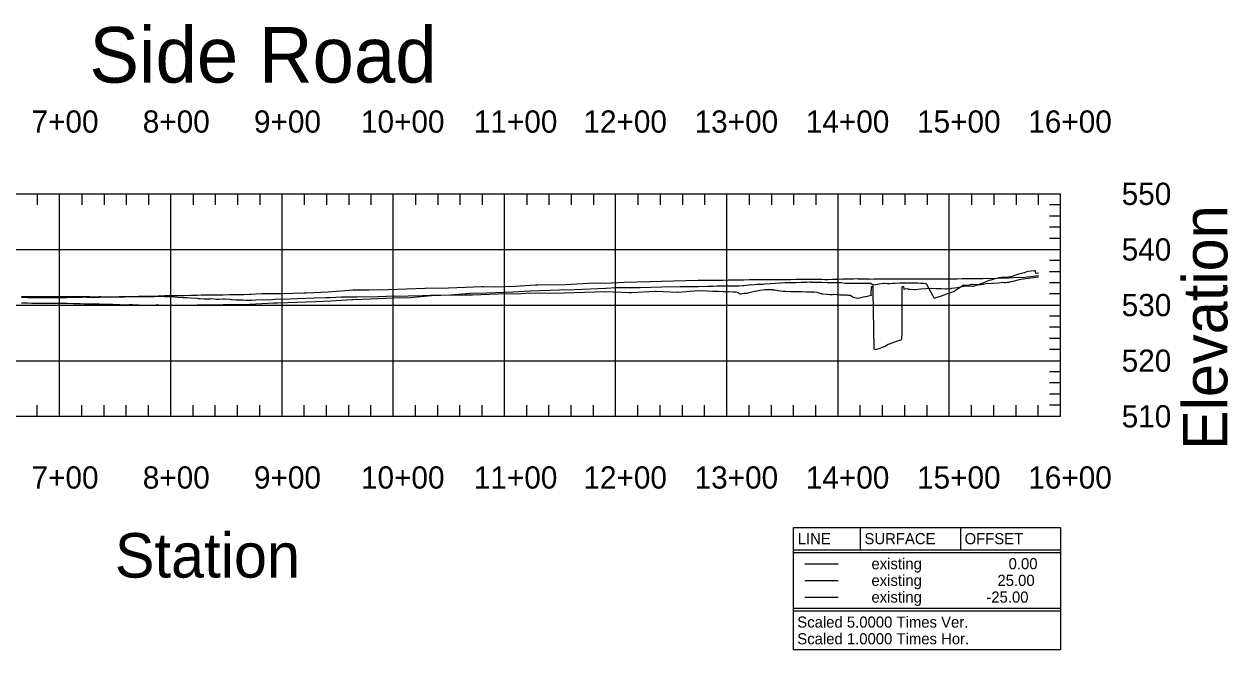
# Model space of a CAD drawing. Extents: x 708103 to 717568, y 374476 to 378707.
# Drawn here: x 716334 to 717416, y 374562 to 375125 of the extents above; entities that cross this region are included whole.
import ezdxf

# ---------------------------------------------------------------- set-up
doc = ezdxf.new("R2010")
doc.units = 0
for name, color, linetype in [('1', 7, 'Continuous'), ('61', 7, 'Continuous'), ('63', 7, 'Continuous'), ('Existing', 7, 'Continuous')]:
    doc.layers.add(name, color=color, linetype=linetype)

msp = doc.modelspace()

# ---------------------------------------------------------------- linework, layer by layer
at = {"layer": '61'}
for p, q in [((715765.5, 374971.9), (717265.5, 374971.9)), ((716345.5, 374971.9), (716345.5, 374961.9)), ((716365.5, 374771.9), (716365.5, 374971.9)), ((716385.5, 374971.9), (716385.5, 374961.9)), ((716405.5, 374971.9), (716405.5, 374961.9)), ((716425.5, 374971.9), (716425.5, 374961.9)), ((716445.5, 374971.9), (716445.5, 374961.9)), ((716465.5, 374771.9), (716465.5, 374971.9)), ((716485.5, 374971.9), (716485.5, 374961.9)), ((716505.5, 374971.9), (716505.5, 374961.9)), ((716525.5, 374971.9), (716525.5, 374961.9)), ((716545.5, 374971.9), (716545.5, 374961.9)), ((716565.5, 374771.9), (716565.5, 374971.9)), ((716585.5, 374971.9), (716585.5, 374961.9)), ((716605.5, 374971.9), (716605.5, 374961.9)), ((716625.5, 374971.9), (716625.5, 374961.9)), ((716645.5, 374971.9), (716645.5, 374961.9)), ((716665.5, 374771.9), (716665.5, 374971.9)), ((716685.5, 374971.9), (716685.5, 374961.9)), ((716705.5, 374971.9), (716705.5, 374961.9)), ((716725.5, 374971.9), (716725.5, 374961.9)), ((716745.5, 374971.9), (716745.5, 374961.9)), ((716765.5, 374771.9), (716765.5, 374971.9)), ((716785.5, 374971.9), (716785.5, 374961.9)), ((716805.5, 374971.9), (716805.5, 374961.9)), ((716825.5, 374971.9), (716825.5, 374961.9)), ((716845.5, 374971.9), (716845.5, 374961.9)), ((716865.5, 374771.9), (716865.5, 374971.9)), ((716885.5, 374971.9), (716885.5, 374961.9)), ((716905.5, 374971.9), (716905.5, 374961.9)), ((716925.5, 374971.9), (716925.5, 374961.9)), ((716945.5, 374971.9), (716945.5, 374961.9)), ((716965.5, 374771.9), (716965.5, 374971.9)), ((716985.5, 374971.9), (716985.5, 374961.9)), ((717005.5, 374971.9), (717005.5, 374961.9)), ((717025.5, 374971.9), (717025.5, 374961.9)), ((717045.5, 374971.9), (717045.5, 374961.9)), ((717065.5, 374771.9), (717065.5, 374971.9)), ((717085.5, 374971.9), (717085.5, 374961.9)), ((717105.5, 374971.9), (717105.5, 374961.9)), ((717125.5, 374971.9), (717125.5, 374961.9)), ((717145.5, 374971.9), (717145.5, 374961.9)), ((717165.5, 374771.9), (717165.5, 374971.9)), ((717185.5, 374971.9), (717185.5, 374961.9)), ((717205.5, 374971.9), (717205.5, 374961.9)), ((717225.5, 374971.9), (717225.5, 374961.9)), ((717245.5, 374971.9), (717245.5, 374961.9)), ((717265.5, 374961.9), (717255.5, 374961.9)), ((717265.5, 374771.9), (717265.5, 374971.9)), ((717265.5, 374951.9), (717255.5, 374951.9)), ((717265.5, 374941.9), (717255.5, 374941.9)), ((717265.5, 374931.9), (717255.5, 374931.9)), ((715765.5, 374921.9), (717265.5, 374921.9)), ((717265.5, 374911.9), (717255.5, 374911.9)), ((717265.5, 374901.9), (717255.5, 374901.9)), ((717265.5, 374891.9), (717255.5, 374891.9)), ((717265.5, 374881.9), (717255.5, 374881.9)), ((715765.5, 374871.9), (717265.5, 374871.9)), ((717265.5, 374861.9), (717255.5, 374861.9)), ((717265.5, 374851.9), (717255.5, 374851.9)), ((717265.5, 374841.9), (717255.5, 374841.9)), ((717265.5, 374831.9), (717255.5, 374831.9)), ((715765.5, 374821.9), (717265.5, 374821.9)), ((717265.5, 374811.9), (717255.5, 374811.9)), ((717265.5, 374801.9), (717255.5, 374801.9)), ((717265.5, 374791.9), (717255.5, 374791.9)), ((716345.5, 374771.9), (716345.5, 374781.9)), ((716385.5, 374771.9), (716385.5, 374781.9)), ((716405.5, 374771.9), (716405.5, 374781.9)), ((716425.5, 374771.9), (716425.5, 374781.9)), ((716445.5, 374771.9), (716445.5, 374781.9)), ((716485.5, 374771.9), (716485.5, 374781.9)), ((716505.5, 374771.9), (716505.5, 374781.9)), ((716525.5, 374771.9), (716525.5, 374781.9)), ((716545.5, 374771.9), (716545.5, 374781.9)), ((716585.5, 374771.9), (716585.5, 374781.9)), ((716605.5, 374771.9), (716605.5, 374781.9)), ((716625.5, 374771.9), (716625.5, 374781.9)), ((716645.5, 374771.9), (716645.5, 374781.9)), ((716685.5, 374771.9), (716685.5, 374781.9)), ((716705.5, 374771.9), (716705.5, 374781.9)), ((716725.5, 374771.9), (716725.5, 374781.9)), ((716745.5, 374771.9), (716745.5, 374781.9)), ((716785.5, 374771.9), (716785.5, 374781.9)), ((716805.5, 374771.9), (716805.5, 374781.9)), ((716825.5, 374771.9), (716825.5, 374781.9)), ((716845.5, 374771.9), (716845.5, 374781.9)), ((716885.5, 374771.9), (716885.5, 374781.9)), ((716905.5, 374771.9), (716905.5, 374781.9)), ((716925.5, 374771.9), (716925.5, 374781.9)), ((716945.5, 374771.9), (716945.5, 374781.9)), ((716985.5, 374771.9), (716985.5, 374781.9)), ((717005.5, 374771.9), (717005.5, 374781.9)), ((717025.5, 374771.9), (717025.5, 374781.9)), ((717045.5, 374771.9), (717045.5, 374781.9)), ((717085.5, 374771.9), (717085.5, 374781.9)), ((717105.5, 374771.9), (717105.5, 374781.9)), ((717125.5, 374771.9), (717125.5, 374781.9)), ((717145.5, 374771.9), (717145.5, 374781.9)), ((717185.5, 374771.9), (717185.5, 374781.9)), ((717205.5, 374771.9), (717205.5, 374781.9)), ((717225.5, 374771.9), (717225.5, 374781.9)), ((717245.5, 374771.9), (717245.5, 374781.9)), ((717265.5, 374781.9), (717255.5, 374781.9)), ((715765.5, 374771.9), (717265.5, 374771.9)), ((717085.5, 374671.9), (717085.5, 374651.9)), ((717175.5, 374671.9), (717175.5, 374651.9)), ((717025.5, 374651.9), (717265.5, 374651.9)), ((717025.5, 374649.4), (717265.5, 374649.4)), ((717025.5, 374599.4), (717265.5, 374599.4)), ((717025.5, 374596.9), (717265.5, 374596.9))]:
    msp.add_line(p, q, dxfattribs=at)
msp.add_lwpolyline([(717025.5, 374671.9), (717265.5, 374671.9), (717265.5, 374561.9), (717025.5, 374561.9)], close=True, dxfattribs=at)
at = {"layer": '63'}
for p, q in [((717035.5, 374624.4), (717065.5, 374624.4)), ((717035.5, 374609.4), (717065.5, 374609.4))]:
    msp.add_line(p, q, dxfattribs=at)
for points in [[(716331.2, 374878.9), (716337, 374878.8), (716342.9, 374878.7), (716348.7, 374878.6), (716350.7, 374878.6), (716351.8, 374878.6), (716352.5, 374878.6), (716354.6, 374878.6), (716360.5, 374878.6), (716366.3, 374878.7), (716372.2, 374878.8), (716378, 374878.9), (716383.9, 374878.9), (716384.2, 374878.9), (716386.1, 374879), (716388.4, 374879.2), (716389.7, 374879), (716389.9, 374879), (716391.9, 374879), (716395.6, 374879.1), (716401.5, 374879.1), (716407.3, 374879.2), (716413.2, 374879.3), (716419, 374879.4), (716420.2, 374879.4), (716424.3, 374879.4), (716424.9, 374879.5), (716428.3, 374879.7), (716430.7, 374879.6), (716433.2, 374879.5), (716436.6, 374879.6), (716442.5, 374879.6), (716448.3, 374879.7), (716450.5, 374879.7), (716453.8, 374879.9), (716454.2, 374879.9), (716457, 374879.8), (716460, 374879.7), (716464.9, 374879.6), (716465.9, 374879.5), (716471.7, 374879), (716476.7, 374878.7), (716477.6, 374878.7), (716477.9, 374878.7), (716478.9, 374878.8), (716480.2, 374878.7), (716483.5, 374878.5), (716489.3, 374878), (716490.2, 374877.9), (716491.8, 374877.8), (716495.2, 374877.6), (716495.4, 374877.6), (716501, 374877.6), (716501.3, 374877.7), (716504.9, 374877.5), (716506.9, 374877.3), (716508.8, 374877.2), (716512.7, 374877.4), (716513.9, 374877.5), (716518.6, 374877.1), (716519, 374877.1), (716519.7, 374877), (716524.4, 374876.6), (716525.3, 374876.5), (716529.1, 374876.6), (716530.3, 374876.5), (716533.2, 374876.3), (716536.2, 374876.4), (716538, 374876.4), (716542, 374876.5), (716557, 374876.9), (716561, 374877.4), (716564.9, 374877.1), (716594.5, 374878.3), (716604.8, 374878.7), (716609, 374878.8), (716618.6, 374879.2), (716627.3, 374879.4), (716633.4, 374879.4), (716651.6, 374879.6), (716659.3, 374880), (716678.9, 374880.2), (716691.6, 374880.4), (716699, 374880.9), (716729.9, 374881), (716736.9, 374881.1), (716759.7, 374881.9), (716780.3, 374882.4), (716788.9, 374882.9), (716807.2, 374882.6), (716819.1, 374882.9), (716837.5, 374883.6), (716856.6, 374884), (716877.6, 374883.2), (716878.9, 374883.2), (716879, 374883.2), (716879, 374883.2), (716879.1, 374883.2), (716879.1, 374883.2), (716879.2, 374883.2), (716879.5, 374883.3), (716879.7, 374883.2), (716901, 374884.4), (716902, 374884.5), (716921, 374883.6), (716921.6, 374883.6), (716939.7, 374884.9), (716948.2, 374884.6), (716952.9, 374884.4), (716955.3, 374884.3), (716957.6, 374884.3), (716962.2, 374884.2), (716966.9, 374884.1), (716971.6, 374883.9), (716974, 374883.9), (716975.4, 374883.2), (716975.6, 374882.8), (716976, 374882.5), (716976.3, 374882.4), (716976.6, 374882.2), (716977.4, 374882.1), (716978.4, 374882.1), (716979.5, 374882.2), (716980.9, 374882.5), (716982.1, 374882.7), (716983.7, 374882.6), (716985.6, 374883.1), (716986.9, 374883.4), (716990.3, 374884.3), (716990.3, 374884.3), (716993.8, 374885.1), (716995, 374885.2), (716998.1, 374885.7), (716999.6, 374885.8), (717002.9, 374886), (717003.7, 374886), (717004.3, 374886), (717004.5, 374886), (717006.4, 374885.8), (717006.9, 374885.7), (717007.8, 374885.6), (717008.7, 374885.5), (717009, 374885.5), (717010.4, 374885.2), (717010.9, 374885.1), (717013.6, 374884.7), (717015.7, 374884.4), (717015.9, 374884.4), (717016.8, 374884.3), (717018.3, 374884.3), (717023, 374884.2), (717023.2, 374884.2), (717027.7, 374884.1), (717030.9, 374884), (717032.3, 374884), (717037, 374883.9), (717037.8, 374883.9), (717041.7, 374883.9), (717044, 374883.8), (717046.4, 374883.4), (717048.2, 374883), (717051, 374882.1), (717051.9, 374881.9), (717055.7, 374881.6), (717058.4, 374881.3), (717060.4, 374881.5), (717061.5, 374881.6), (717064.5, 374881.3), (717065.1, 374881.3), (717065.8, 374881.3), (717067, 374881.2), (717069.7, 374881.1), (717073.3, 374881), (717074.4, 374880.9), (717076.4, 374880.7), (717078.7, 374879.2), (717079.1, 374879.1), (717083.3, 374878.2), (717083.4, 374878.1), (717083.7, 374878.2), (717088.4, 374879.3), (717093.1, 374880.3), (717095.2, 374880.7), (717095.3, 374880.6), (717095.4, 374881.7), (717095.7, 374887.7), (717095.7, 374887.7), (717096.6, 374888.9), (717096.7, 374889), (717096.8, 374886.3), (717096.8, 374884.4), (717097.7, 374832.8), (717097.8, 374832.7), (717099.3, 374831.9), (717102.4, 374833), (717106.9, 374834.7), (717107.1, 374834.8), (717110.4, 374836.7), (717111.8, 374837.1), (717116.5, 374838.7), (717121.1, 374840.2), (717122.1, 374840.6), (717122.7, 374841.9), (717122.9, 374841.9), (717123, 374847.3), (717123.2, 374888.5), (717123.4, 374888.4), (717123.5, 374888.5), (717124.3, 374888.7), (717124.5, 374886.5), (717124.5, 374886.1), (717124.7, 374886.3), (717125.8, 374886.5), (717128, 374886.8), (717128.7, 374886), (717129.7, 374886.2), (717130.5, 374886.1), (717134.2, 374885.8), (717135.1, 374885.9), (717139.8, 374886.4), (717144.5, 374886.8), (717149, 374887.1), (717149.2, 374887.1), (717153.8, 374886.9), (717158.5, 374886.7), (717162, 374886.5), (717163.2, 374886.6), (717167.3, 374886.9), (717167.9, 374887), (717172.5, 374887.8), (717177.2, 374888.6), (717180.6, 374889.1), (717181.9, 374889.1), (717186.5, 374889), (717187.2, 374889), (717191.2, 374890.2), (717192.6, 374890.6), (717193.3, 374890.9), (717194, 374891.3), (717194.9, 374891.6), (717195.7, 374891.9), (717195.9, 374892), (717196.6, 374892.2), (717197.6, 374892.5), (717201.5, 374894.4), (717203.1, 374894.7), (717204.9, 374895.2), (717206.7, 374895.7), (717208.6, 374896.2), (717209.9, 374896.6), (717210.5, 374896.8), (717210.9, 374896.8), (717212.6, 374897), (717213.3, 374897), (717215.1, 374897.1), (717215.8, 374897.1), (717218.5, 374897.4), (717220.2, 374897.6), (717221.3, 374897.7), (717228, 374899.9), (717231.6, 374900.8), (717233.2, 374901.2), (717236, 374902.3), (717242.2, 374903), (717242.5, 374903.1), (717242.5, 374903.1), (717242.6, 374902.7), (717242.9, 374900.5), (717245.3, 374900.9), (717245.7, 374900.9)], [(716331.2, 374873.9), (716337, 374873.8), (716340.6, 374873.7), (716342.9, 374873.6), (716348.7, 374873.5), (716350.2, 374873.5), (716350.6, 374873.4), (716350.9, 374873.5), (716354.6, 374873.5), (716360.5, 374873.5), (716366.3, 374873.6), (716371.8, 374873.6), (716372.2, 374873.6), (716378, 374873.4), (716383.9, 374873.2), (716387.3, 374873.1), (716388, 374873.1), (716388.7, 374873.1), (716389.4, 374873.1), (716389.7, 374873.1), (716395.6, 374873), (716401.5, 374872.9), (716407.3, 374872.7), (716413.2, 374872.6), (716419, 374872.4), (716419.8, 374872.4), (716424.9, 374872), (716425.2, 374872), (716428.2, 374872.4), (716430.7, 374872.4), (716436.6, 374872.1), (716442.5, 374871.9), (716447.1, 374871.7), (716448.3, 374871.7), (716450.8, 374871.7), (716453.2, 374872.4), (716454.2, 374872.2), (716456.1, 374871.8), (716458.7, 374871.9), (716460, 374871.9), (716465.9, 374871.9), (716471.7, 374871.9), (716477.6, 374871.9), (716483.5, 374871.8), (716484.2, 374871.8), (716485.9, 374871.9), (716489.3, 374872), (716490.5, 374872), (716495.2, 374872.1), (716501, 374872.2), (716506.9, 374872.2), (716512.7, 374872.3), (716518.6, 374872.3), (716522.7, 374872.3), (716524.4, 374872.3), (716527.8, 374872.4), (716530.3, 374872.4), (716531, 374872.4), (716536.2, 374872.7), (716542, 374873), (716558, 374873.9), (716561.4, 374874), (716570.5, 374874.3), (716596, 374875.2), (716609.4, 374875.8), (716628.4, 374876.8), (716629.3, 374876.8), (716645, 374877.6), (716664.9, 374878.3), (716680.8, 374878.7), (716700, 374880.4), (716716.9, 374881), (716734.7, 374882.5), (716749.7, 374883), (716773, 374883.9), (716788.5, 374884.8), (716806.6, 374885.3), (716814.9, 374885.5), (716828.7, 374886), (716856.7, 374887.2), (716865.9, 374887.6), (716887.6, 374887.7), (716907, 374888.3), (716923.4, 374888.5), (716939.8, 374888.7), (716948.2, 374888.9), (716952.9, 374889), (716956.4, 374889.1), (716957.6, 374889.1), (716960.7, 374889.2), (716962.2, 374889.2), (716966.9, 374889.2), (716971.6, 374889.2), (716971.6, 374889.2), (716976.3, 374889.3), (716980, 374889.5), (716980.9, 374889.6), (716985, 374890), (716985.6, 374890), (716990.3, 374890.4), (716992.5, 374890.6), (716995, 374890.7), (716995.1, 374890.7), (716997.8, 374890.8), (716999.6, 374890.9), (717004.3, 374891.2), (717004.4, 374891.2), (717009, 374891.5), (717013.6, 374891.9), (717017.6, 374892.2), (717018.3, 374892.1), (717019.6, 374892.1), (717020.7, 374892.1), (717023, 374892.2), (717027.7, 374892.3), (717032.3, 374892.5), (717034.1, 374892.6), (717037, 374892.6), (717040.4, 374892.7), (717041, 374892.7), (717041.7, 374892.6), (717046.4, 374892.5), (717051, 374892.4), (717055.7, 374892.3), (717060.4, 374892.3), (717065.1, 374892.2), (717068.1, 374892.2), (717069.7, 374892), (717069.9, 374892), (717071.9, 374891.6), (717074.4, 374891.5), (717079.1, 374891.5), (717083.7, 374891.5), (717088.4, 374891.5), (717093.1, 374891.5), (717095.1, 374891.6), (717097.1, 374890.1), (717097.8, 374890.2), (717102.4, 374891), (717106.2, 374891.7), (717107.1, 374891.6), (717110, 374891.3), (717111.8, 374891.4), (717114.4, 374891.7), (717116.5, 374891.7), (717121.1, 374891.8), (717125.8, 374891.8), (717128.3, 374891.9), (717130.5, 374891.9), (717135.1, 374891.8), (717137.2, 374891.8), (717139.8, 374891.7), (717142.4, 374891.5), (717144.5, 374891.3), (717144.7, 374891.3), (717149.2, 374883), (717151.8, 374878.1), (717153.8, 374878.8), (717158.5, 374880.3), (717163.2, 374881.9), (717167.9, 374883.5), (717169.4, 374884.1), (717172.5, 374886.2), (717177.2, 374889.3), (717178.3, 374890), (717181.9, 374889.9), (717182.6, 374889.8), (717185.7, 374890.7), (717186.5, 374890.7), (717191.2, 374890.5), (717193.6, 374890.4), (717195.9, 374890.8), (717198.5, 374891.3), (717209.6, 374892), (717213.5, 374892.4), (717214.9, 374892.3), (717216.2, 374892.3), (717217.5, 374892.4), (717219, 374892.5), (717220.9, 374893), (717222.8, 374893.5), (717228.7, 374894.8), (717231.8, 374895.5), (717238.6, 374896.3), (717241.6, 374896.6), (717243.2, 374896.9), (717245.7, 374897.4)]]:
    msp.add_lwpolyline(points, dxfattribs=at)
at = {"layer": 'Existing'}
msp.add_line((717035.5, 374639.4), (717065.5, 374639.4), dxfattribs=at)
msp.add_lwpolyline([(716331.2, 374879.6), (716334.4, 374879.6), (716337, 374879.6), (716342.9, 374879.6), (716348.7, 374879.6), (716354.6, 374879.6), (716360.5, 374879.6), (716362.8, 374879.6), (716366.3, 374879.5), (716372.2, 374879.5), (716372.4, 374879.5), (716378, 374879.6), (716379, 374879.6), (716380, 374879.6), (716380.9, 374879.6), (716381.8, 374879.6), (716383.9, 374879.6), (716389.7, 374879.5), (716392.3, 374879.5), (716395.6, 374879.4), (716397.3, 374879.4), (716401.5, 374879.5), (716402.5, 374879.5), (716407.3, 374879.4), (716411.9, 374879.3), (716413.1, 374879.3), (716413.2, 374879.3), (716414.4, 374879.3), (716419, 374879.5), (716424.9, 374879.7), (716426.7, 374879.7), (716430.7, 374879.7), (716431.6, 374879.7), (716436.6, 374879.8), (716439.5, 374879.8), (716442.5, 374879.9), (716444.2, 374879.9), (716448.3, 374880), (716454.2, 374880.2), (716460, 374880.4), (716460.9, 374880.4), (716462.1, 374880.4), (716463, 374880.4), (716463.7, 374880.4), (716465.9, 374880.4), (716471.7, 374880.5), (716474.9, 374880.5), (716477.6, 374880.6), (716483.5, 374880.7), (716483.6, 374880.7), (716489.3, 374880.9), (716492.8, 374881), (716495.2, 374881), (716501, 374881), (716506.7, 374881), (716506.9, 374881), (716508.3, 374881), (716510, 374881), (716512.7, 374881.1), (716518.6, 374881.3), (716524.3, 374881.5), (716524.4, 374881.5), (716530.3, 374881.5), (716531.1, 374881.5), (716536.2, 374881.7), (716537.6, 374881.7), (716542, 374881.9), (716547.5, 374882.2), (716547.6, 374882.2), (716547.6, 374882.2), (716558.1, 374882.2), (716565.3, 374882.4), (716585.3, 374882.9), (716587.1, 374883), (716607.1, 374883.9), (716629.6, 374885.6), (716643.9, 374885.5), (716660.9, 374885.9), (716693.9, 374887), (716694.1, 374887), (716694.3, 374887), (716715.1, 374887.3), (716745.2, 374888.5), (716746.6, 374888.5), (716757.2, 374888.4), (716775.2, 374888.9), (716793.4, 374890.1), (716795.6, 374890.2), (716820.5, 374890.4), (716845.8, 374891.8), (716856, 374891.6), (716873.3, 374892.4), (716896.1, 374893.2), (716896.6, 374893.2), (716906.8, 374893.4), (716939.5, 374894.3), (716940.7, 374894.3), (716948.2, 374894.3), (716952.9, 374894.4), (716957.6, 374894.4), (716960.5, 374894.4), (716962.2, 374894.4), (716966.9, 374894.5), (716971.6, 374894.5), (716976.3, 374894.6), (716978.8, 374894.6), (716980.9, 374894.7), (716985.6, 374894.8), (716989.9, 374894.9), (716990.3, 374894.9), (716991.7, 374894.9), (716995, 374895), (716999.6, 374895), (717004.3, 374895), (717009, 374895), (717013.6, 374895), (717017.6, 374894.9), (717018.3, 374895), (717023, 374895), (717027.7, 374895.1), (717032.3, 374895.1), (717034.3, 374895.2), (717037, 374895.2), (717037.3, 374895.2), (717041.7, 374895.2), (717046.4, 374895.1), (717051, 374895.1), (717053.5, 374895), (717055.7, 374895), (717056.4, 374895), (717060.4, 374895.1), (717065.1, 374895.2), (717069.7, 374895.4), (717074.4, 374895.5), (717079.1, 374895.6), (717079.5, 374895.6), (717083.1, 374895.7), (717083.7, 374895.6), (717088.4, 374895.5), (717093.1, 374895.4), (717093.9, 374895.3), (717097.8, 374895.4), (717102.4, 374895.4), (717107.1, 374895.4), (717111.8, 374895.4), (717116.5, 374895.4), (717121, 374895.4), (717121.1, 374895.4), (717125.8, 374895.4), (717126.2, 374895.4), (717130.5, 374895.5), (717135.1, 374895.5), (717136.4, 374895.5), (717139.8, 374895.5), (717144.5, 374895.5), (717148.6, 374895.4), (717149.2, 374895.4), (717153.8, 374895.5), (717158.5, 374895.5), (717163.2, 374895.5), (717166.4, 374895.5), (717167.9, 374895.6), (717168.5, 374895.6), (717172.5, 374895.6), (717177.2, 374895.7), (717181.9, 374895.7), (717184.9, 374895.7), (717186.5, 374895.8), (717191.2, 374895.8), (717195.9, 374895.9), (717208.1, 374896), (717219.5, 374896.3), (717222.9, 374896.8), (717227, 374897.1), (717231.1, 374896.6), (717245.7, 374898.6)], dxfattribs=at)

# ---------------------------------------------------------------- texts
at = {"layer": '1'}
for s, height, p in [('Side Road', 50, (716392.3, 375071.9)), ('Station', 40, (716415.2, 374626.9)), (' LINE ', 10, (717025.5, 374656.9)), (' SURFACE ', 10, (717085.5, 374656.9)), (' OFFSET ', 10, (717175.5, 374656.9)), ('existing', 10, (717095.5, 374634.4)), ('0.00', 10, (717218.8, 374634.4)), ('existing', 10, (717095.5, 374619.4)), ('25.00', 10, (717208.8, 374619.4)), ('existing', 10, (717095.5, 374604.4)), ('-25.00', 10, (717198.8, 374604.4)), ('Scaled 5.0000 Times Ver.', 10, (717028.8, 374581.9)), ('Scaled 1.0000 Times Hor.', 10, (717028.8, 374566.9))]:
    msp.add_text(s, height=height, dxfattribs=at).set_placement(p)
at = {"layer": '61'}
for s, p in [('7+00', (716340.3, 375026.9)), ('8+00', (716440.3, 375026.9)), ('9+00', (716540.3, 375026.9)), ('10+00', (716636.5, 375026.9)), ('11+00', (716738, 375026.9)), ('12+00', (716836.5, 375026.9)), ('13+00', (716936.5, 375026.9)), ('14+00', (717036.5, 375026.9)), ('15+00', (717136.5, 375026.9)), ('16+00', (717236.5, 375026.9)), ('550', (717320.5, 374961.9)), ('550', (717320.5, 374961.9)), ('540', (717320.5, 374911.9)), ('530', (717320.5, 374861.9)), ('520', (717320.5, 374811.9)), ('510', (717320.5, 374761.9)), ('7+00', (716340.3, 374706.9)), ('8+00', (716440.3, 374706.9)), ('9+00', (716540.3, 374706.9)), ('10+00', (716636.5, 374706.9)), ('11+00', (716738, 374706.9)), ('12+00', (716836.5, 374706.9)), ('13+00', (716936.5, 374706.9)), ('14+00', (717036.5, 374706.9)), ('15+00', (717136.5, 374706.9)), ('16+00', (717236.5, 374706.9))]:
    msp.add_text(s, height=20, dxfattribs=at).set_placement(p)
msp.add_text('Elevation', height=40, rotation=90, dxfattribs=at).set_placement((717415.5, 374741.6))

doc.saveas('drawing.dxf')
